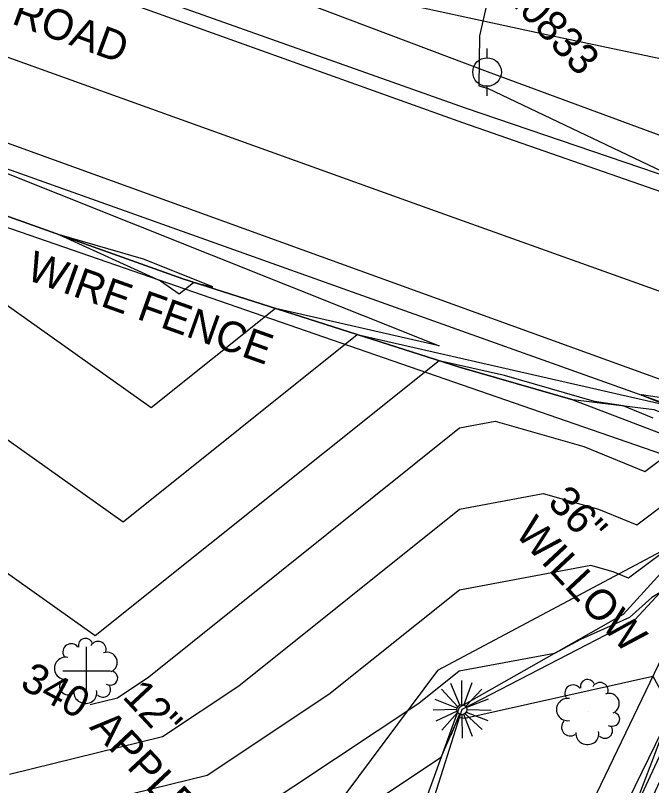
# Model space of a CAD drawing. Extents: x 487096 to 489566, y 221939 to 224454.
# Drawn here: x 488109.6 to 488176.4, y 223618.2 to 223699.1 of the extents above; entities that cross this region are included whole.
import ezdxf

# ---------------------------------------------------------------- set-up
doc = ezdxf.new("R2010")
doc.units = 0
for name, color, linetype in [('SV_BKLN_BKLN', 7, 'Continuous'), ('SV_BKLN_EARTH_TOP', 7, 'Continuous'), ('SV_FENC_FENCES', 7, 'Continuous'), ('SV_FENC_FENCES_TX', 7, 'Continuous'), ('SV_GDRL_GR', 7, 'Continuous'), ('SV_ROAD_BITRD', 7, 'Continuous'), ('SV_ROWL_HWYLOC', 7, 'Continuous'), ('SV_ROWL_ROWL_TX', 7, 'Continuous'), ('SV_SURF_INDEX_CONTOUR', 7, 'Continuous'), ('SV_SURF_INTER_CONTOUR', 7, 'Continuous'), ('SV_SURF_SPOT', 7, 'Continuous'), ('SV_TRAF_PVMTL', 7, 'Continuous'), ('SV_TREE_TREELN', 7, 'Continuous'), ('SV_TREE_TREEVEG', 7, 'Continuous'), ('SV_TREE_TREEVEG_TX', 7, 'Continuous'), ('SV_UTOH_OVERHEAD_LINES', 7, 'Continuous'), ('SV_UTOH_UPO', 7, 'Continuous'), ('SV_UTOH_UTOH_TX', 7, 'Continuous'), ('SV_WATR_INWETF', 7, 'Continuous'), ('SV_WATR_STREAM', 7, 'Continuous')]:
    doc.layers.add(name, color=color, linetype=linetype)

msp = doc.modelspace()

# ---------------------------------------------------------------- linework, layer by layer
at = {"layer": 'SV_BKLN_BKLN'}
msp.add_lwpolyline([(488185.761, 223646.754), (488178.404, 223633.53), (488164.187, 223603.969), (488123.062, 223563.855), (488120.727, 223543.932)], dxfattribs=at)
at = {"layer": 'SV_BKLN_EARTH_TOP'}
for points in [[(488156.251, 223662.118), (488127.207, 223671.393), (488093.652, 223683.373)], [(488183.509, 223647.201), (488173.424, 223636.168), (488156.231, 223626.396), (488147.92, 223603.515), (488119.192, 223564.038), (488115.257, 223542.544)], [(488188.143, 223645.663), (488181.789, 223631.086), (488167.758, 223600.89), (488125.642, 223563.239), (488125.985, 223541.73)]]:
    msp.add_lwpolyline(points, dxfattribs=at)
at = {"layer": 'SV_FENC_FENCES'}
msp.add_lwpolyline([(488168.141, 223658.69), (488156.251, 223662.118), (488127.207, 223671.393), (488093.652, 223683.373), (488020.227, 223704.757), (487973.09, 223726.632), (487930.047, 223747.42), (487880.612, 223763.007), (487833.808, 223784.325), (487750.085, 223817.31)], dxfattribs=at)
at = {"layer": 'SV_GDRL_GR'}
msp.add_lwpolyline([(488277.437, 223618.518), (488276.608, 223618.867), (488274.947, 223619.563), (488273.285, 223620.255), (488272.175, 223620.714), (488269.954, 223621.628), (488267.451, 223622.649), (488265.781, 223623.325), (488264.666, 223623.774), (488262.434, 223624.668), (488260.759, 223625.336), (488259.641, 223625.779), (488257.403, 223626.661), (488256.283, 223627.101), (488254.041, 223627.977), (488251.797, 223628.849), (488250.3, 223629.428), (488247.303, 223630.581), (488176.701, 223657.653), (488168.141, 223658.69), (488156.251, 223662.118)], dxfattribs=at)
at = {"layer": 'SV_ROAD_BITRD'}
for points in [[(488195.32, 223676.235), (488156.878, 223689.318), (488086.862, 223714.16), (488030.434, 223734.891), (488029.269, 223735.366), (487991.621, 223750.135), (487935.767, 223771.809)], [(488245.136, 223633.513), (488178.956, 223657.882), (488093.675, 223688.293)]]:
    msp.add_lwpolyline(points, dxfattribs=at)
at = {"layer": 'SV_ROWL_HWYLOC'}
msp.add_lwpolyline([(487750.085, 223817.31), (487833.808, 223784.325), (487880.612, 223763.007), (487930.047, 223747.42), (487951.568, 223737.026), (487996.658, 223715.694), (488020.227, 223704.757), (488056.94, 223694.065), (488093.652, 223683.373), (488127.207, 223671.393), (488156.251, 223662.118), (488168.141, 223658.69), (488264.6, 223621.902)], dxfattribs=at)
at = {"layer": 'SV_SURF_INDEX_CONTOUR'}
msp.add_lwpolyline([(488117.486, 223626.708), (488120.369, 223627.417), (488123.659, 223629.603), (488156.248, 223655.74), (488160.008, 223656.441), (488169.289, 223653.797), (488175.711, 223651.163), (488179.216, 223653.792), (488180.883, 223653.169), (488181.988, 223652.754), (488184.185, 223651.924), (488185.276, 223651.509), (488185.969, 223651.629), (488188.234, 223650.765), (488188.434, 223650.719), (488188.755, 223650.5), (488189.275, 223650.421), (488189.833, 223650.207)], dxfattribs=at)
at = {"layer": 'SV_SURF_INTER_CONTOUR'}
for points in [[(488221.968, 223716.637), (488212.328, 223713.464), (488186.674, 223705.985), (488181.543, 223706.149), (488180.73, 223705.164), (488175.113, 223703.461), (488172.875, 223703.639), (488159.961, 223704.006), (488158.359, 223696.898), (488158.296, 223691.66), (488159.245, 223691.37), (488180.424, 223681.304), (488180.548, 223680.638), (488182.512, 223678.741), (488182.683, 223675.18), (488212.069, 223664.629), (488242.333, 223657.264)], [(488098.069, 223686.725), (488154.11, 223664.369), (488136.929, 223668.289), (488123.881, 223657.845), (488107.051, 223669.793)], [(488089.248, 223668.379), (488120.943, 223645.878), (488145.515, 223665.547), (488177.872, 223658.165), (488175.429, 223659.14), (488175.371, 223659.267), (488179.343, 223658.655), (488185.76, 223655.377), (488230.924, 223638.312)], [(488176.565, 223656.765), (488173.435, 223658.049), (488170.435, 223658.519), (488160.97, 223661.238), (488154.101, 223662.805), (488118.006, 223633.912), (488103.098, 223644.495)], [(488109.009, 223619.389), (488125.073, 223623.337), (488133.104, 223628.673), (488156.243, 223647.232), (488165.02, 223648.867), (488170.833, 223647.211), (488174.856, 223645.561), (488181.387, 223650.459)], [(488210.78, 223616.369), (488187.069, 223634.591), (488186.315, 223634.904), (488189.694, 223645.946), (488189.503, 223646.02), (488189.161, 223646.153), (488188.989, 223646.22), (488188.729, 223646.321), (488188.336, 223646.472), (488186.954, 223646.68), (488186.103, 223647.262), (488185.572, 223647.385), (488185.342, 223647.473), (488183.67, 223647.183), (488183.352, 223646.996), (488183.182, 223646.843), (488174.002, 223639.959), (488172.378, 223640.625), (488170.032, 223641.294), (488156.238, 223638.723), (488142.548, 223627.743), (488129.776, 223619.256), (488104.228, 223612.979)], [(488205.028, 223604.4), (488182.342, 223629.16), (488181.342, 223630.122), (488181.479, 223630.484), (488181.712, 223631.101), (488183.252, 223637.018), (488182.054, 223639.108), (488181.913, 223639.837), (488181.523, 223639.649), (488177.305, 223638.459), (488176.427, 223637.942), (488174.084, 223635.841), (488168.948, 223633.525), (488166.226, 223632.077), (488156.233, 223630.215), (488151.993, 223626.813), (488134.479, 223615.176)], [(488139.182, 223611.096), (488154.33, 223621.161), (488156.02, 223625.039), (488156.193, 223625.366), (488156.226, 223625.34), (488156.8, 223625.269), (488176.552, 223629.68), (488178.213, 223626.641), (488178.153, 223625.284), (488176.391, 223620.61), (488173.993, 223614.307)]]:
    msp.add_lwpolyline(points, dxfattribs=at)
msp.add_lwpolyline([(488124.853, 223671.206), (488126.818, 223669.811), (488128.342, 223671.031), (488130.349, 223670.573), (488123.084, 223673.471), (488114.267, 223676.013)], close=True, dxfattribs=at)
at = {"layer": 'SV_SURF_SPOT'}
for p, q in [((488117.106, 223627.747), (488117.106, 223632.749)), ((488114.605, 223630.248), (488119.607, 223630.248)), ((488117.106, 223630.248), (488117.106, 223630.248))]:
    msp.add_line(p, q, dxfattribs=at)
at = {"layer": 'SV_TRAF_PVMTL'}
for points in [[(488277.085, 223622.239), (488274.904, 223623.195), (488273.813, 223623.67), (488272.174, 223624.379), (488270.534, 223625.084), (488269.713, 223625.435), (488268.07, 223626.133), (488267.247, 223626.48), (488266.012, 223626.999), (488264.547, 223627.61), (488263.814, 223627.914), (488262.713, 223628.369), (488261.059, 223629.046), (488259.404, 223629.718), (488258.575, 223630.052), (488256.915, 223630.715), (488256.084, 223631.045), (488254.836, 223631.537), (488253.169, 223632.188), (488252.335, 223632.511), (488251.082, 223632.993), (488249.199, 223633.709), (488179.956, 223659.88), (488023.172, 223716.696)], [(488242.485, 223657.774), (488197.684, 223673.452), (488156.594, 223687.777), (488086.228, 223713.025)], [(488239.515, 223647.795), (488153.716, 223678.517), (488083.451, 223703.825)]]:
    msp.add_lwpolyline(points, dxfattribs=at)
at = {"layer": 'SV_TREE_TREELN'}
msp.add_lwpolyline([(487982.506, 223759.36), (488004.131, 223750.781), (488040.482, 223736.205), (488085.492, 223719.168), (488125.61, 223705.714), (488165.704, 223696.972), (488203.951, 223688.948)], dxfattribs=at)
at = {"layer": 'SV_TREE_TREEVEG'}
for p, q in [((488117.106, 223630.248), (488117.106, 223630.248)), ((488156.503, 223626.695), (488156.503, 223629.217)), ((488154.364, 223628.304), (488156.071, 223626.477)), ((488155.303, 223628.928), (488156.288, 223626.597)), ((488157.536, 223628.975), (488156.695, 223626.669)), ((488156.937, 223626.575), (488158.594, 223628.304)), ((488155.977, 223626.332), (488153.693, 223627.246)), ((488156.937, 223626.383), (488159.29, 223627.293)), ((488155.951, 223626.165), (488153.476, 223626.118)), ((488155.999, 223626.021), (488153.766, 223624.94)), ((488156.046, 223625.854), (488154.414, 223624.027)), ((488156.959, 223625.901), (488159.243, 223625.013)), ((488157.079, 223626.165), (488159.577, 223626.118)), ((488169.798, 223625.929), (488169.798, 223625.929)), ((488156.263, 223625.709), (488155.35, 223623.45)), ((488156.503, 223625.614), (488156.528, 223623.161)), ((488156.669, 223625.684), (488157.583, 223623.378)), ((488156.862, 223625.734), (488158.616, 223624.074))]:
    msp.add_line(p, q, dxfattribs=at)
msp.add_lwpolyline([(488167.812, 223598.305), (488191.141, 223648.279), (488087.406, 223684.159), (488015.832, 223708.569), (487929.946, 223745.803), (487829.66, 223784.606), (487827.212, 223771.149)], dxfattribs=at)
msp.add_circle((488156.503, 223626.165), 0.53, dxfattribs=at)
for centre, radius, start, end in [((488116.995, 223632.899), 0.75, 23.2911, 192.35792), ((488118.311, 223632.485), 0.85, 345.53076, 152.70931), ((488115.495, 223632.211), 0.874, 35.99331, 211.459), ((488114.906, 223630.494), 1.171, 79.3292, 279.98885), ((488119.271, 223631.129), 1.059, 294.18586, 111.10825), ((488115.189, 223628.644), 0.922, 137.01566, 304.55007), ((488169.687, 223628.579), 0.75, 23.2911, 192.35792), ((488168.187, 223627.892), 0.874, 35.99331, 211.459), ((488171.002, 223628.165), 0.85, 345.53076, 152.70931), ((488171.963, 223626.81), 1.059, 294.18586, 111.10825), ((488167.598, 223626.174), 1.171, 79.3292, 279.98885), ((488167.881, 223624.325), 0.922, 137.01566, 304.55007)]:
    msp.add_arc(centre, radius, start, end, dxfattribs=at)
for centre, major_axis, ratio, start_param, end_param in [((488119.561, 223629.481), (0.822, -0.013), 0.901056, 4.216583, 7.444153), ((488118.826, 223628.279), (0.08, -0.798), 0.999752, 5.391582, 8.241319), ((488116.977, 223627.912), (-1.196, 0.159), 0.902156, 0, 3.5401), ((488172.253, 223625.162), (0.822, -0.013), 0.901056, 4.216583, 7.444153), ((488171.518, 223623.959), (0.08, -0.798), 0.999752, 5.391582, 8.241319), ((488169.669, 223623.593), (-1.196, 0.159), 0.902156, 0, 3.5401)]:
    msp.add_ellipse(centre, major_axis=major_axis, ratio=ratio, start_param=start_param, end_param=end_param, dxfattribs=at)
at = {"layer": 'SV_UTOH_OVERHEAD_LINES'}
msp.add_lwpolyline([(488477.012, 222631.438), (488424.125, 222778.25), (488391.68, 223012.955), (488449.873, 223205.72), (488469.995, 223438.334), (488349.561, 223622.886), (488159.178, 223693.118), (487993.175, 223755.783), (487804.196, 223830.216), (487742.262, 223860.212)], dxfattribs=at)
at = {"layer": 'SV_UTOH_UPO'}
for p, q in [((488159.156, 223694.592), (488159.156, 223695.594)), ((488159.169, 223690.62), (488159.169, 223691.619))]:
    msp.add_line(p, q, dxfattribs=at)
msp.add_circle((488159.149, 223693.113), 1.5, dxfattribs=at)
at = {"layer": 'SV_WATR_INWETF'}
msp.add_lwpolyline([(488185.568, 223647.102), (488153.931, 223630.268), (488131.714, 223600.452), (488120.409, 223568.494)], dxfattribs=at)
at = {"layer": 'SV_WATR_STREAM'}
for points in [[(488185.272, 223647.004), (488174.617, 223635.576), (488156.488, 223626.168), (488149.174, 223603.064), (488120.184, 223563.998), (488117.563, 223543.453)], [(488186.809, 223646.373), (488181.05, 223631.228), (488166.854, 223602.105), (488124.857, 223563.778), (488125.404, 223542.898)]]:
    msp.add_lwpolyline(points, dxfattribs=at)

# ---------------------------------------------------------------- texts
at = {"layer": 'SV_FENC_FENCES_TX'}
msp.add_text('WIRE FENCE', height=3.2, rotation=340.35278, dxfattribs=at).set_placement((488110.624, 223671.387))
at = {"layer": 'SV_ROWL_ROWL_TX'}
msp.add_text('CT ROUTE 188 - QUAKER FARMS ROAD', height=3.2, rotation=339.92297, dxfattribs=at).set_placement((488043.918, 223722.061))
at = {"layer": 'SV_SURF_INDEX_CONTOUR'}
msp.add_text('340', height=3.2, rotation=331.87812, dxfattribs=at).set_placement((488109.988, 223628.488))
at = {"layer": 'SV_TREE_TREEVEG_TX'}
for s, p in [('36"', (488165.391, 223647.82)), ('WILLOW', (488161.955, 223644.612)), ('12"', (488120.764, 223627.47)), ('APPLE', (488117.329, 223624.263))]:
    msp.add_text(s, height=3.2, rotation=313.03859, dxfattribs=at).set_placement(p)
at = {"layer": 'SV_UTOH_UTOH_TX'}
msp.add_text('#20833', height=3.2, rotation=313.03859, dxfattribs=at).set_placement((488159.126, 223702.985))

doc.saveas('drawing.dxf')
